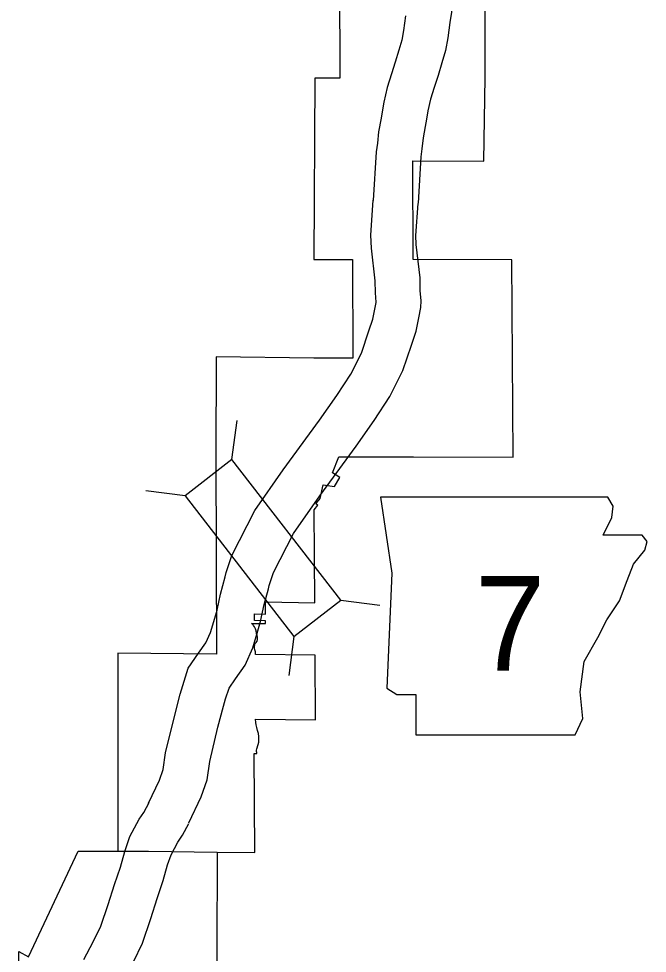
# Model space of a CAD drawing. Extents: x 1374139 to 1377472, y 1168351 to 1170484.
# Drawn here: x 1374536.2 to 1374578.2, y 1170176.4 to 1170238.9 of the extents above; entities that cross this region are included whole.
import ezdxf

# ---------------------------------------------------------------- set-up
doc = ezdxf.new("R2010")
doc.units = 0
doc.layers.add('Default', color=7, linetype='Continuous')

msp = doc.modelspace()

# ---------------------------------------------------------------- linework, layer by layer
at = {"layer": 'Default'}
for p, q in [((1374550.434, 1170209.413), (1374550.769, 1170212.032)), ((1374547.301, 1170206.991), (1374544.683, 1170207.326)), ((1374557.701, 1170200.015), (1374560.32, 1170199.68)), ((1374554.568, 1170197.593), (1374554.233, 1170194.974))]:
    msp.add_line(p, q, dxfattribs=at)
for points in [[(1374560.215, 1170254.769), (1374556.021, 1170254.757), (1374556.044, 1170248.145), (1374562.619, 1170248.163), (1374562.63, 1170241.551), (1374557.63, 1170241.537), (1374557.641, 1170234.928), (1374555.967, 1170234.92), (1374555.898, 1170222.805), (1374558.498, 1170222.801), (1374558.504, 1170216.201), (1374555.904, 1170216.205), (1374549.366, 1170216.28), (1374549.353, 1170209.626), (1374549.393, 1170196.403), (1374542.793, 1170196.461), (1374542.795, 1170183.224)], [(1374549.433, 1170183.164), (1374551.961, 1170183.133), (1374551.922, 1170189.754), (1374552.098, 1170189.752), (1374552.084, 1170189.829), (1374552.075, 1170189.885), (1374552.079, 1170189.974), (1374552.098, 1170190.067), (1374552.191, 1170190.366), (1374552.224, 1170190.51), (1374552.238, 1170190.646), (1374552.238, 1170190.781), (1374552.228, 1170190.907), (1374552.196, 1170191.103), (1374552.135, 1170191.299), (1374552.084, 1170191.499), (1374552.047, 1170191.672), (1374552.023, 1170191.84), (1374551.995, 1170192.059), (1374556.018, 1170192.02), (1374555.993, 1170196.345), (1374552.001, 1170196.38), (1374551.995, 1170196.561), (1374551.97, 1170196.697), (1374551.939, 1170196.821), (1374551.933, 1170196.958), (1374551.952, 1170197.032), (1374551.983, 1170197.113), (1374552.057, 1170197.194), (1374552.113, 1170197.281), (1374552.138, 1170197.392), (1374552.132, 1170197.541), (1374552.113, 1170197.669), (1374552.063, 1170197.796), (1374552.048, 1170197.954), (1374552.032, 1170198.025), (1374552.011, 1170198.1), (1374551.967, 1170198.184), (1374551.943, 1170198.221), (1374551.877, 1170198.317), (1374551.843, 1170198.364), (1374551.736, 1170198.462), (1374552.681, 1170198.446), (1374552.68, 1170198.636), (1374551.935, 1170198.649), (1374551.932, 1170199.099), (1374552.677, 1170199.086), (1374552.673, 1170199.903), (1374555.972, 1170199.845), (1374555.953, 1170203.03), (1374555.935, 1170206.068), (1374556.166, 1170206.363), (1374556.043, 1170206.449), (1374556.327, 1170206.813), (1374556.52, 1170207.718), (1374557.289, 1170207.61), (1374557.652, 1170208.213), (1374557.155, 1170208.535), (1374557.587, 1170209.603), (1374562.57, 1170209.594), (1374569.226, 1170209.583), (1374569.147, 1170222.783), (1374562.544, 1170222.794), (1374562.531, 1170229.394), (1374567.271, 1170229.386), (1374567.358, 1170234.974), (1374567.357, 1170248.176)], [(1374565.229, 1170240.037), (1374565.009, 1170238.656), (1374564.864, 1170237.633), (1374564.701, 1170236.768), (1374564.465, 1170235.95), (1374564.214, 1170235.111), (1374563.949, 1170234.303), (1374563.706, 1170233.513), (1374563.527, 1170232.744), (1374563.437, 1170232.175), (1374563.347, 1170231.696), (1374563.206, 1170230.928), (1374563.134, 1170230.197), (1374563.053, 1170229.676), (1374562.873, 1170226.573)], [(1374562.042, 1170239.103), (1374561.903, 1170238.122), (1374561.779, 1170237.463), (1374561.587, 1170236.796), (1374561.351, 1170236.009), (1374561.09, 1170235.212), (1374560.808, 1170234.295), (1374560.581, 1170233.319), (1374560.481, 1170232.685), (1374560.398, 1170232.243), (1374560.233, 1170231.347), (1374560.157, 1170230.574), (1374560.067, 1170229.993), (1374559.878, 1170226.747)], [(1374544.858, 1170186.428), (1374545.593, 1170187.984), (1374545.834, 1170188.696), (1374545.995, 1170189.803), (1374546.585, 1170192.24), (1374546.972, 1170193.729), (1374547.14, 1170194.303), (1374547.514, 1170195.46), (1374548.199, 1170196.469), (1374548.692, 1170197.155), (1374548.999, 1170197.851), (1374549.276, 1170198.82), (1374549.435, 1170199.34), (1374549.661, 1170200.418), (1374549.975, 1170201.582), (1374550.054, 1170201.86), (1374550.431, 1170203.013), (1374551.958, 1170206.016), (1374553.864, 1170208.733), (1374556.294, 1170212.056), (1374557.453, 1170213.711), (1374558.372, 1170215.141), (1374559.086, 1170216.545), (1374559.588, 1170218.03), (1374559.852, 1170218.808), (1374559.993, 1170219.486), (1374560.075, 1170219.92), (1374560.076, 1170219.957), (1374560.025, 1170220.567), (1374560.008, 1170221.374), (1374559.754, 1170223.553), (1374559.711, 1170224.434), (1374559.879, 1170226.768)], [(1374547.555, 1170185.114), (1374548.38, 1170186.86), (1374548.764, 1170187.994), (1374548.944, 1170189.233), (1374549.495, 1170191.51), (1374549.864, 1170192.93), (1374550.007, 1170193.42), (1374550.237, 1170194.13), (1374550.658, 1170194.751), (1374551.31, 1170195.657), (1374551.827, 1170196.829), (1374552.153, 1170197.968), (1374552.344, 1170198.592), (1374552.58, 1170199.719), (1374552.867, 1170200.783), (1374552.925, 1170200.986), (1374553.21, 1170201.86), (1374554.536, 1170204.467), (1374556.303, 1170206.986), (1374558.734, 1170210.31), (1374559.944, 1170212.038), (1374560.978, 1170213.647), (1374561.858, 1170215.379), (1374562.429, 1170217.067), (1374562.751, 1170218.016), (1374562.936, 1170218.902), (1374563.066, 1170219.591), (1374563.08, 1170220.034), (1374563.022, 1170220.724), (1374563.005, 1170221.579), (1374562.745, 1170223.8), (1374562.716, 1170224.399), (1374562.872, 1170226.552)], [(1374543.604, 1170184.2), (1374544.235, 1170185.362), (1374544.534, 1170185.822), (1374544.891, 1170186.493)], [(1374543.844, 1170175.815), (1374544.443, 1170177.079), (1374545.011, 1170178.729), (1374545.43, 1170180.071), (1374545.837, 1170181.27), (1374546.129, 1170182.314), (1374546.36, 1170182.99), (1374546.815, 1170183.827), (1374547.12, 1170184.298), (1374547.538, 1170185.082)], [(1374540.537, 1170175.974), (1374541.16, 1170177.157), (1374541.661, 1170178.214), (1374542.161, 1170179.665), (1374542.577, 1170181), (1374542.97, 1170182.157), (1374543.263, 1170183.204), (1374543.604, 1170184.2)], [(1374536.189, 1170169.977), (1374536.173, 1170176.525), (1374536.838, 1170176.167), (1374540.143, 1170183.229), (1374542.795, 1170183.224)], [(1374549.433, 1170183.164), (1374549.389, 1170169.955), (1374542.789, 1170169.966), (1374542.783, 1170156.767), (1374542.783, 1170155.468), (1374542.409, 1170155.615), (1374542.102, 1170155.733), (1374541.882, 1170155.819), (1374541.613, 1170155.892), (1374541.332, 1170155.942), (1374540.867, 1170155.99), (1374540.47, 1170156.027), (1374540.073, 1170156.088), (1374539.835, 1170156.112), (1374539.627, 1170156.124), (1374539.352, 1170156.124), (1374538.894, 1170156.094), (1374538.399, 1170156.094), (1374538.087, 1170156.082), (1374537.77, 1170156.063), (1374537.442, 1170156.044), (1374537.257, 1170156.039)], [(1374542.795, 1170183.224), (1374544.847, 1170183.221), (1374549.433, 1170183.164)], [(1374542.795, 1170183.224), (1374544.847, 1170183.221), (1374549.433, 1170183.164)]]:
    msp.add_lwpolyline(points, dxfattribs=at)
for points in [[(1374557.701, 1170200.015), (1374550.434, 1170209.413), (1374547.301, 1170206.991), (1374554.568, 1170197.593)], [(1374560.353, 1170206.904), (1374561.114, 1170201.829), (1374560.776, 1170194.131), (1374561.453, 1170193.708), (1374562.722, 1170193.708), (1374562.722, 1170191.001), (1374573.38, 1170191.001), (1374573.887, 1170192.101), (1374573.718, 1170193.877), (1374573.972, 1170195.908), (1374574.903, 1170197.515), (1374575.495, 1170198.699), (1374576.341, 1170199.968), (1374576.848, 1170201.321), (1374577.271, 1170202.421), (1374578.032, 1170203.351), (1374578.202, 1170203.944), (1374577.863, 1170204.367), (1374575.241, 1170204.367), (1374575.833, 1170205.551), (1374575.918, 1170206.312), (1374575.567, 1170206.897)]]:
    msp.add_lwpolyline(points, close=True, dxfattribs=at)

# ---------------------------------------------------------------- texts
msp.add_text('7', height=6.336, dxfattribs=at).set_placement((1374566.671, 1170195.296))

doc.saveas('drawing.dxf')
